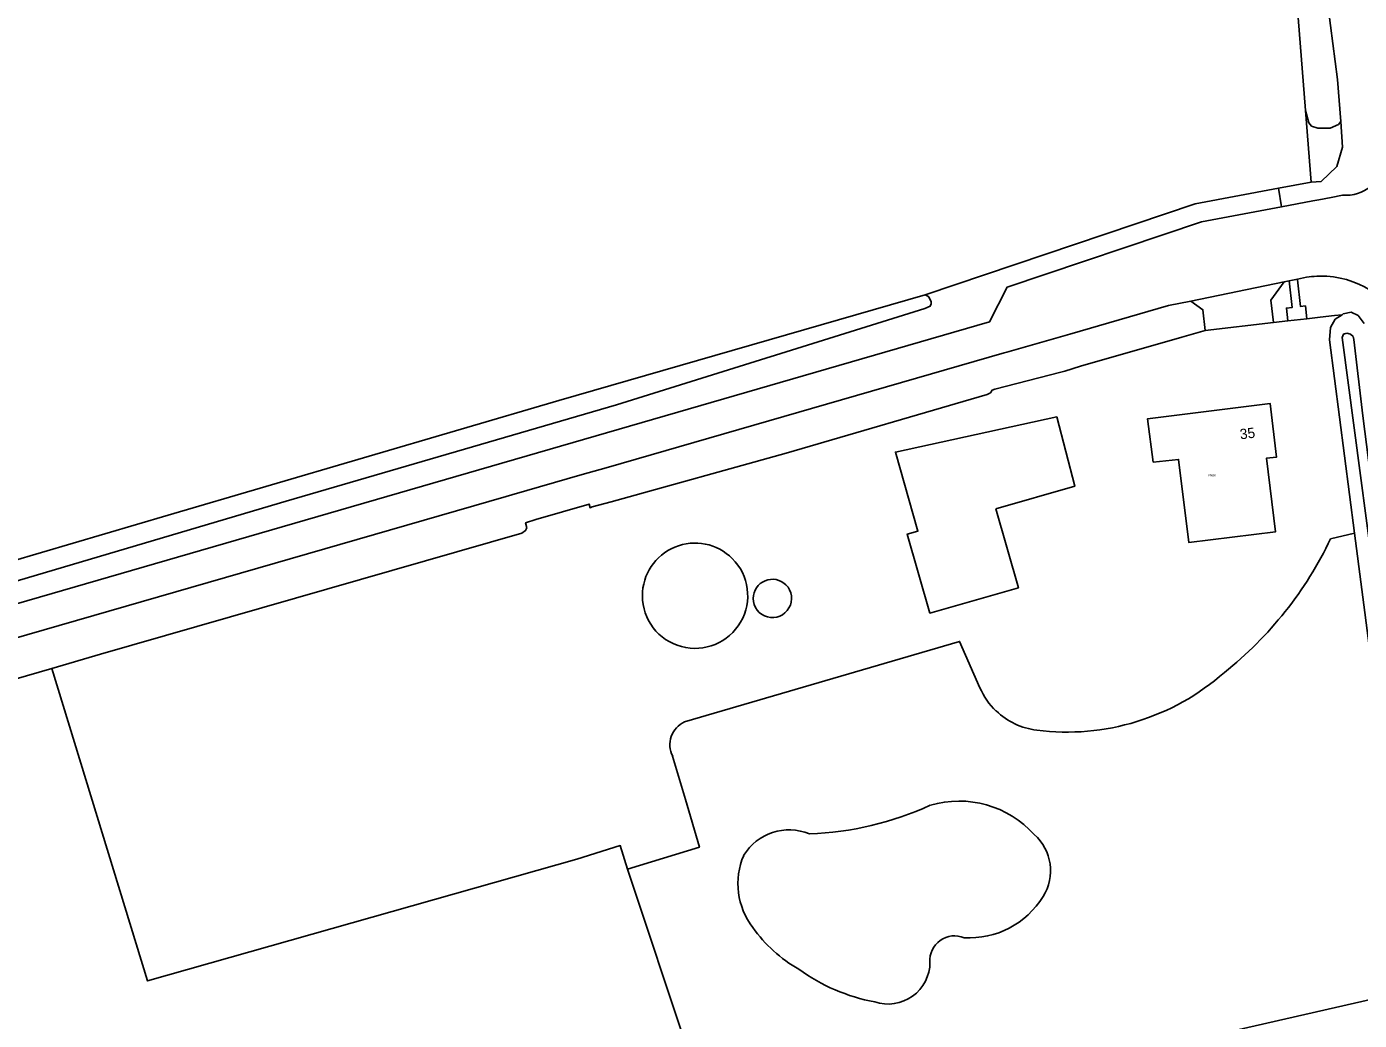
# Model space of a CAD drawing. Extents: x 134297 to 137000, y 403500 to 406000.
# Drawn here: x 134901.4 to 135031.2, y 403832.9 to 403929.7 of the extents above; entities that cross this region are included whole.
import ezdxf

# ---------------------------------------------------------------- set-up
doc = ezdxf.new("R2010")
doc.units = 0
for name, color, linetype in [('gg-anno-huisnummerreeks BGT', 7, 'Continuous'), ('gx-grn-maaiveld', 7, 'Continuous'), ('kenmerkpunt-x pandkandidaat', 7, 'Continuous')]:
    doc.layers.add(name, color=color, linetype=linetype)

msp = doc.modelspace()

# ---------------------------------------------------------------- linework, layer by layer
at = {"layer": 'gx-grn-maaiveld'}
for p, q in [((135026.51, 403914.57), (135025.95, 403921.55)), ((135023.31, 403913.97), (135026.51, 403914.57)), ((135023.31, 403913.97), (135023.6, 403912.17)), ((135023.6, 403912.17), (135026.66, 403912.75)), ((135014.77, 403902.98), (135023.88, 403904.85)), ((135024.36, 403904.95), (135023.88, 403904.85)), ((135025.15, 403905.11), (135024.36, 403904.95)), ((135025.15, 403905.11), (135026.04, 403905.3)), ((135022.83, 403900.89), (135016.18, 403900.1)), ((135024.22, 403901.05), (135022.83, 403900.89)), ((135026.08, 403901.26), (135024.22, 403901.05)), ((135028.77, 403901.57), (135029.51, 403901.65)), ((135028.39, 403879.82), (135030.71, 403880.35)), ((134965.56, 403854.4), (134964.31, 403858.65)), ((134959.92, 403847.64), (134969.99, 403817.24))]:
    msp.add_line(p, q, dxfattribs=at)
for points in [[(135025.95, 403921.55), (135025.02, 403933.1), (135019.65, 403975.84)], [(135029.37, 403920.46), (135029.05, 403924.58), (135028.14, 403931.59)], [(135025.95, 403921.55), (135026.27, 403920.33), (135026.54, 403920.03), (135027.15, 403919.81), (135028.35, 403919.84), (135029.15, 403920.19), (135029.37, 403920.46)], [(135029.37, 403920.46), (135029.55, 403917.96), (135029, 403916.09), (135027.46, 403914.64), (135026.51, 403914.57)], [(134988.9, 403903.59), (135015.21, 403912.44), (135023.31, 403913.97)], [(135029.54, 403913.29), (135028.44, 403913.08), (135027.23, 403912.85), (135026.66, 403912.75)], [(135023.6, 403912.17), (135015.8, 403910.7), (134996.9, 403904.34), (134995.18, 403900.94), (134887.95, 403869.88), (134796.24, 403843.51)], [(135023.88, 403904.85), (135022.58, 403903.07), (135022.83, 403900.89)], [(135024.22, 403901.05), (135024.08, 403902.29), (135024.65, 403902.36), (135024.36, 403904.95)], [(135026.08, 403901.26), (135025.94, 403902.5), (135025.45, 403902.45), (135025.15, 403905.04), (135025.15, 403905.11)], [(134796.24, 403843.51), (134793.57, 403845.4), (134798.61, 403846.98), (134798.68, 403846.81), (134798.88, 403846.63), (134799.42, 403846.64), (134821.34, 403852.62), (134844.24, 403859.4), (134865.77, 403865.55), (134892.79, 403873.45), (134926.68, 403883.47), (134958.84, 403892.87), (134988.88, 403902.24), (134989.39, 403902.48), (134989.48, 403902.71), (134989.48, 403902.92), (134989.26, 403903.38), (134989.08, 403903.48), (134988.9, 403903.59)], [(134988.9, 403903.59), (134953.21, 403893.28), (134915.17, 403882.12), (134868.88, 403868.49), (134832.04, 403857.77), (134799.67, 403848.42)], [(134562.73, 403774.79), (134559.76, 403774), (134560.46, 403771.17), (134596.49, 403781.82), (134644.52, 403795.82), (134732.02, 403821.44), (134872.35, 403862.08), (134948.08, 403883.93), (134948.66, 403884.09), (134955.5, 403886.07), (134957.85, 403886.74), (134996.58, 403897.92), (134996.85, 403897.99), (135003, 403899.77), (135012.6, 403902.54), (135014.77, 403902.98)], [(135014.77, 403902.98), (135015.95, 403902.14), (135016.18, 403900.1)], [(135028.77, 403901.57), (135027.36, 403901.41), (135026.08, 403901.26)], [(135030.71, 403880.35), (135028.27, 403899.2), (135028.39, 403900.4), (135028.84, 403901.2), (135029.51, 403901.65)], [(135029.51, 403901.65), (135029.62, 403901.72), (135030.4, 403901.9), (135031.07, 403901.58), (135031.65, 403900.79)], [(135016.18, 403900.1), (135013.91, 403899.45), (135004.03, 403896.62), (135002.49, 403896.15), (135002.12, 403896.06), (134995.68, 403894.38), (134995.43, 403894.31), (134995.25, 403894.03), (134994.93, 403893.86), (134975.36, 403888.15), (134958.31, 403883.43), (134956.48, 403882.93), (134956.27, 403882.84), (134956.17, 403883.19), (134950.97, 403881.69), (134949.99, 403881.37), (134950.11, 403880.88), (134949.99, 403880.61), (134949.63, 403880.38)], [(135029.96, 403899.84), (135030.34, 403899.75), (135030.58, 403899.52), (135030.64, 403899.24), (135031.52, 403891.79), (135033.14, 403879.09), (135034.24, 403868.5), (135033.65, 403868.38), (135029.52, 403899.42), (135029.65, 403899.76), (135029.96, 403899.84)], [(135011.1, 403887.27), (135010.57, 403891.52), (135022.49, 403893), (135023.12, 403887.77), (135022.13, 403887.66), (135023.01, 403880.48), (135014.58, 403879.44), (135013.58, 403887.55), (135011.1, 403887.27)], [(134995.78, 403882.73), (134997.99, 403875.05), (134989.36, 403872.58), (134987.16, 403880.28), (134988.2, 403880.57), (134986, 403888.26), (135001.71, 403891.69), (135003.49, 403884.94), (134995.78, 403882.73)], [(134903.84, 403867.18), (134908.58, 403868.56), (134949.63, 403880.38)], [(135030.71, 403880.35), (135032.13, 403869.38), (135032.13, 403868.55), (135032.29, 403867.67)], [(134965.47, 403861.98), (134992.26, 403869.82), (134994.23, 403865.3)], [(134903.84, 403867.18), (134821.9, 403843.46), (134821.24, 403843.48), (134821, 403843.74), (134815.41, 403842.07), (134815.34, 403841.79), (134814.52, 403841.38), (134809.94, 403839.96), (134802.28, 403837.77), (134793.52, 403835.27), (134785.05, 403832.71), (134769.95, 403828.35), (134752.64, 403823.35), (134734.06, 403817.64), (134718.35, 403813.06), (134704.8, 403809.12), (134688.46, 403804.3), (134673.86, 403799.98), (134671.47, 403799.28), (134670.65, 403799.04), (134670.33, 403799.1), (134670.01, 403799.26), (134669.88, 403799.36), (134664.68, 403798.1)], [(134959.92, 403847.64), (134959.2, 403849.92), (134954.99, 403848.6), (134913.15, 403836.73), (134903.84, 403867.18)], [(134959.92, 403847.64), (134966.91, 403849.77), (134965.56, 403854.4)], [(134969.99, 403817.24), (134980.91, 403823.2), (135037.4, 403836.11)]]:
    msp.add_lwpolyline(points, dxfattribs=at)
for centre, radius, start, end in [((135029.8, 403917.3), 4.02, 266.3747, 350.3429), ((135027.47, 403896.44), 8.97, 86.4903, 99.1361), ((135027.47, 403896.45), 8.96, 21.0801, 86.4796), ((134966.49, 403874.27), 5.13, 45.0006, 179.9953), ((134994.9, 403895.79), 37.1, 308.599, 334.5117), ((134966.49, 403874.27), 5.13, 179.9951, 45.0008), ((134974.02, 403874.01), 1.86, 44.964, 180.0404), ((134974.02, 403874.01), 1.87, 180.0041, 45.0003), ((135002.68, 403884.18), 23.2, 262.7748, 311.4518), ((135000.65, 403868.11), 7.01, 203.592, 226.3921), ((135000.65, 403868.11), 7, 226.4325, 262.784), ((134966.47, 403859.76), 2.43, 114.238, 207.3399), ((134992.21, 403844.44), 9.82, 41.862, 106.5915), ((134976.46, 403882.25), 31.21, 272.173, 294.4965), ((134975.66, 403846.24), 5.21, 67.6363, 148.4233), ((134996.4, 403847.47), 4.71, 327.7903, 48.4752), ((134977.76, 403846.22), 7.09, 157.1637, 217.2385), ((134993.18, 403849.39), 8.46, 266.6772, 328.4066), ((134983.88, 403850.41), 14.5, 215.7802, 239.8711), ((134991.76, 403838.73), 2.4, 67.2162, 184.1232), ((134985.28, 403838.57), 4.09, 251.6017, 359.896), ((134987.33, 403852.65), 18.26, 234.0417, 259.4731)]:
    msp.add_arc(centre, radius, start, end, dxfattribs=at)

# ---------------------------------------------------------------- texts
at = {"layer": 'gg-anno-huisnummerreeks BGT'}
msp.add_text('35', height=1, rotation=6.9, dxfattribs=at).set_placement((135019.61, 403889.5))
at = {"layer": 'kenmerkpunt-x pandkandidaat'}
msp.add_text('PNDK', height=0.2, dxfattribs=at).set_placement((135016.47, 403885.91))

doc.saveas('drawing.dxf')
